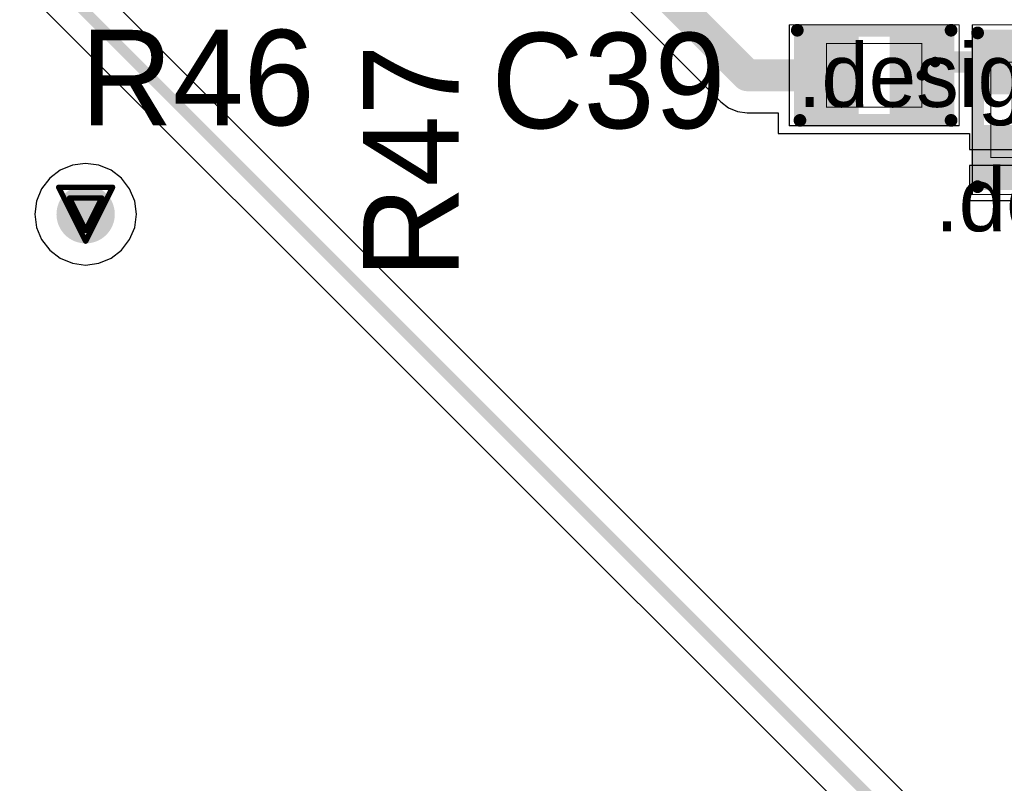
# Model space of a CAD drawing. Header units: millimetres. Extents: x 138 to 555, y 26 to 334.
# Tile 391 of 656: x 228 to 237, y 268 to 275. Entities that reach past the tile are written whole.
import ezdxf

# ---------------------------------------------------------------- set-up
doc = ezdxf.new("R2010")
doc.units = ezdxf.units.MM
for name, color, linetype in [('BottomLayer', 5, 'Continuous'), ('DrillDrawing', 1, 'Continuous'), ('Mechanical20', 56, 'Continuous'), ('Mechanical27', 56, 'Continuous'), ('MidLayer1', 16, 'Continuous'), ('MidLayer2', 76, 'Continuous'), ('MidLayer3', 90, 'Continuous'), ('MidLayer4', 156, 'Continuous'), ('MultiLayer', 9, 'Continuous'), ('TopLayer', 1, 'Continuous'), ('TopOverlay', 2, 'Continuous'), ('TopPaste', 8, 'Continuous'), ('TopSolder', 216, 'Continuous'), ('ViaHoleLayer', 16, 'Continuous')]:
    doc.layers.add(name, color=color, linetype=linetype)

# ---------------------------------------------------------------- blocks, each defined once
blk = doc.blocks.new('R0402_762')
at = {"layer": 'Mechanical20', "const_width": 0.01}
for points in [[(-0.8, 0.475), (-0.8, -0.475)], [(0.8, 0.475), (-0.8, 0.475)], [(0.8, 0.475), (0.8, -0.475)], [(0.8, -0.475), (-0.8, -0.475)]]:
    blk.add_lwpolyline(points, dxfattribs=at)
at = {"layer": 'Mechanical20', "const_width": 0.005}
for points in [[(-0.8025, 0.475, 1), (-0.7975, 0.475, 1)], [(-0.8025, 0.475, 1), (-0.7975, 0.475, 1)], [(0.7975, 0.475, 1), (0.8025, 0.475, 1)], [(0.7975, 0.475, 1), (0.8025, 0.475, 1)], [(-0.8025, -0.475, 1), (-0.7975, -0.475, 1)], [(-0.8025, -0.475, 1), (-0.7975, -0.475, 1)], [(0.7975, -0.475, 1), (0.8025, -0.475, 1)], [(0.7975, -0.475, 1), (0.8025, -0.475, 1)]]:
    blk.add_lwpolyline(points, format="xyb", close=True, dxfattribs=at)
at = {"layer": 'Mechanical27', "const_width": 0.01}
for points in [[(-0.45, 0.3), (-0.45, -0.3)], [(0.45, 0.3), (-0.45, 0.3)], [(0.45, 0.3), (0.45, -0.3)], [(0.45, -0.3), (-0.45, -0.3)]]:
    blk.add_lwpolyline(points, dxfattribs=at)
at = {"layer": 'Mechanical27', "const_width": 0.005}
for points in [[(-0.4525, 0.3, 1), (-0.4475, 0.3, 1)], [(-0.4525, 0.3, 1), (-0.4475, 0.3, 1)], [(0.4475, 0.3, 1), (0.4525, 0.3, 1)], [(0.4475, 0.3, 1), (0.4525, 0.3, 1)], [(-0.4525, -0.3, 1), (-0.4475, -0.3, 1)], [(-0.4525, -0.3, 1), (-0.4475, -0.3, 1)], [(0.4475, -0.3, 1), (0.4525, -0.3, 1)], [(0.4475, -0.3, 1), (0.4525, -0.3, 1)]]:
    blk.add_lwpolyline(points, format="xyb", close=True, dxfattribs=at)
at = {"layer": 'TopLayer'}
for points in [[(-0.195, -0.35), (-0.195, 0.35), (-0.705, -0.35), (-0.705, 0.35)], [(0.705, -0.35), (0.705, 0.35), (0.195, -0.35), (0.195, 0.35)]]:
    blk.add_solid(points, dxfattribs=at)
at = {"layer": 'TopOverlay', "const_width": 0.12}
for points in [[(0.7, 0.425), (-0.725, 0.425)], [(0.725, -0.425), (-0.725, -0.425)]]:
    blk.add_lwpolyline(points, dxfattribs=at)
at = {"layer": 'TopOverlay', "const_width": 0.06}
for points in [[(-0.755, 0.425, 1), (-0.695, 0.425, 1)], [(0.67, 0.425, 1), (0.73, 0.425, 1)], [(-0.755, -0.425, 1), (-0.695, -0.425, 1)], [(0.695, -0.425, 1), (0.755, -0.425, 1)]]:
    blk.add_lwpolyline(points, format="xyb", close=True, dxfattribs=at)
at = {"layer": 'TopPaste'}
for points in [[(-0.195, -0.35), (-0.195, 0.35), (-0.705, -0.35), (-0.705, 0.35)], [(0.705, -0.35), (0.705, 0.35), (0.195, -0.35), (0.195, 0.35)]]:
    blk.add_solid(points, dxfattribs=at)
at = {"layer": 'TopSolder'}
for points in [[(-0.145, -0.4), (-0.145, 0.4), (-0.755, -0.4), (-0.755, 0.4)], [(0.755, -0.4), (0.755, 0.4), (0.145, -0.4), (0.145, 0.4)]]:
    blk.add_solid(points, dxfattribs=at)
blk = doc.blocks.new('R0402_764')
at = {"layer": 'Mechanical20', "const_width": 0.01}
for points in [[(-0.8, -0.475), (-0.8, 0.475)], [(0.8, 0.475), (-0.8, 0.475)], [(0.8, -0.475), (0.8, 0.475)], [(0.8, -0.475), (-0.8, -0.475)]]:
    blk.add_lwpolyline(points, dxfattribs=at)
at = {"layer": 'Mechanical20', "const_width": 0.005}
for points in [[(-0.8025, 0.475, 1), (-0.7975, 0.475, 1)], [(-0.8025, 0.475, 1), (-0.7975, 0.475, 1)], [(0.7975, 0.475, 1), (0.8025, 0.475, 1)], [(0.7975, 0.475, 1), (0.8025, 0.475, 1)], [(-0.8025, -0.475, 1), (-0.7975, -0.475, 1)], [(-0.8025, -0.475, 1), (-0.7975, -0.475, 1)], [(0.7975, -0.475, 1), (0.8025, -0.475, 1)], [(0.7975, -0.475, 1), (0.8025, -0.475, 1)]]:
    blk.add_lwpolyline(points, format="xyb", close=True, dxfattribs=at)
at = {"layer": 'Mechanical27', "const_width": 0.01}
for points in [[(-0.45, -0.3), (-0.45, 0.3)], [(0.45, 0.3), (-0.45, 0.3)], [(0.45, -0.3), (0.45, 0.3)], [(0.45, -0.3), (-0.45, -0.3)]]:
    blk.add_lwpolyline(points, dxfattribs=at)
at = {"layer": 'Mechanical27', "const_width": 0.005}
for points in [[(-0.4525, 0.3, 1), (-0.4475, 0.3, 1)], [(-0.4525, 0.3, 1), (-0.4475, 0.3, 1)], [(0.4475, 0.3, 1), (0.4525, 0.3, 1)], [(0.4475, 0.3, 1), (0.4525, 0.3, 1)], [(-0.4525, -0.3, 1), (-0.4475, -0.3, 1)], [(-0.4525, -0.3, 1), (-0.4475, -0.3, 1)], [(0.4475, -0.3, 1), (0.4525, -0.3, 1)], [(0.4475, -0.3, 1), (0.4525, -0.3, 1)]]:
    blk.add_lwpolyline(points, format="xyb", close=True, dxfattribs=at)
at = {"layer": 'TopLayer'}
for points in [[(-0.195, -0.35), (-0.195, 0.35), (-0.705, -0.35), (-0.705, 0.35)], [(0.705, -0.35), (0.705, 0.35), (0.195, -0.35), (0.195, 0.35)]]:
    blk.add_solid(points, dxfattribs=at)
at = {"layer": 'TopOverlay', "const_width": 0.12}
for points in [[(0.7, 0.425), (-0.725, 0.425)], [(0.725, -0.425), (-0.725, -0.425)]]:
    blk.add_lwpolyline(points, dxfattribs=at)
at = {"layer": 'TopOverlay', "const_width": 0.06}
for points in [[(-0.755, 0.425, 1), (-0.695, 0.425, 1)], [(0.67, 0.425, 1), (0.73, 0.425, 1)], [(-0.755, -0.425, 1), (-0.695, -0.425, 1)], [(0.695, -0.425, 1), (0.755, -0.425, 1)]]:
    blk.add_lwpolyline(points, format="xyb", close=True, dxfattribs=at)
at = {"layer": 'TopPaste'}
for points in [[(-0.195, -0.35), (-0.195, 0.35), (-0.705, -0.35), (-0.705, 0.35)], [(0.705, -0.35), (0.705, 0.35), (0.195, -0.35), (0.195, 0.35)]]:
    blk.add_solid(points, dxfattribs=at)
at = {"layer": 'TopSolder'}
for points in [[(-0.145, -0.4), (-0.145, 0.4), (-0.755, -0.4), (-0.755, 0.4)], [(0.755, -0.4), (0.755, 0.4), (0.145, -0.4), (0.145, 0.4)]]:
    blk.add_solid(points, dxfattribs=at)

msp = doc.modelspace()

# ---------------------------------------------------------------- linework, layer by layer
at = {"layer": 'BottomLayer'}
for p, q in [((215.6476, 287.8198), (238.8402, 264.6272)), ((239.126, 265.0623), (220.3422, 283.8461))]:
    msp.add_line(p, q, dxfattribs=at)
at = {"layer": 'BottomLayer', "const_width": 0.1}
msp.add_lwpolyline([(215.5205, 288.3074), (239.0205, 264.8074)], dxfattribs=at)
at = {"layer": 'BottomLayer', "const_width": 0.275}
msp.add_lwpolyline([(228.3522, 273.4355, 1), (228.6272, 273.4355, 1)], format="xyb", close=True, dxfattribs=at)
at = {"layer": 'DrillDrawing', "const_width": 0.0508}
for points in [[(228.2357, 273.6895), (228.7437, 273.6895)], [(228.2357, 273.6895), (228.4897, 273.1815)], [(228.4897, 273.1815), (228.7437, 273.6895)], [(228.3373, 273.5879), (228.6421, 273.5879)], [(228.3373, 273.5879), (228.4897, 273.2831)], [(228.4897, 273.2831), (228.6421, 273.5879)]]:
    msp.add_lwpolyline(points, dxfattribs=at)
at = {"layer": 'DrillDrawing', "const_width": 0.0254}
for points in [[(228.223, 273.6895, 1), (228.2484, 273.6895, 1)], [(228.223, 273.6895, 1), (228.2484, 273.6895, 1)], [(228.731, 273.6895, 1), (228.7564, 273.6895, 1)], [(228.731, 273.6895, 1), (228.7564, 273.6895, 1)], [(228.3246, 273.5879, 1), (228.35, 273.5879, 1)], [(228.3246, 273.5879, 1), (228.35, 273.5879, 1)], [(228.6294, 273.5879, 1), (228.6548, 273.5879, 1)], [(228.6294, 273.5879, 1), (228.6548, 273.5879, 1)], [(228.477, 273.2831, 1), (228.5024, 273.2831, 1)], [(228.477, 273.2831, 1), (228.5024, 273.2831, 1)], [(228.477, 273.1815, 1), (228.5024, 273.1815, 1)], [(228.477, 273.1815, 1), (228.5024, 273.1815, 1)]]:
    msp.add_lwpolyline(points, format="xyb", close=True, dxfattribs=at)
at = {"layer": 'MidLayer1'}
for p, q in [((228.2501, 273.8504), (228.1509, 273.7743)), ((228.3657, 273.8983), (228.2501, 273.8504)), ((228.4897, 273.9146), (228.3657, 273.8983)), ((228.6137, 273.8983), (228.4897, 273.9146)), ((228.7292, 273.8504), (228.6137, 273.8983)), ((228.8285, 273.7743), (228.7292, 273.8504)), ((228.1509, 273.7743), (228.0748, 273.675)), ((228.9046, 273.675), (228.8285, 273.7743)), ((228.0748, 273.675), (228.0269, 273.5595)), ((228.9525, 273.5595), (228.9046, 273.675)), ((228.0269, 273.5595), (228.0106, 273.4355)), ((228.9688, 273.4355), (228.9525, 273.5595)), ((228.0106, 273.4355), (228.0269, 273.3115)), ((228.9525, 273.3115), (228.9688, 273.4355)), ((228.0269, 273.3115), (228.0748, 273.1959)), ((228.9046, 273.1959), (228.9525, 273.3115)), ((228.0748, 273.1959), (228.1509, 273.0967)), ((228.8285, 273.0967), (228.9046, 273.1959)), ((228.1509, 273.0967), (228.2501, 273.0206)), ((228.2501, 273.0206), (228.3657, 272.9727)), ((228.6137, 272.9727), (228.7292, 273.0206)), ((228.7292, 273.0206), (228.8285, 273.0967)), ((228.3657, 272.9727), (228.4897, 272.9564)), ((228.4897, 272.9564), (228.6137, 272.9727))]:
    msp.add_line(p, q, dxfattribs=at)
at = {"layer": 'MidLayer1', "const_width": 0.275}
msp.add_lwpolyline([(228.3522, 273.4355, 1), (228.6272, 273.4355, 1)], format="xyb", close=True, dxfattribs=at)
at = {"layer": 'MidLayer2', "const_width": 0.275}
msp.add_lwpolyline([(228.3522, 273.4355, 1), (228.6272, 273.4355, 1)], format="xyb", close=True, dxfattribs=at)
at = {"layer": 'MidLayer3', "const_width": 0.275}
msp.add_lwpolyline([(228.3522, 273.4355, 1), (228.6272, 273.4355, 1)], format="xyb", close=True, dxfattribs=at)
at = {"layer": 'MidLayer4'}
for p, q in [((228.2501, 273.8504), (228.1509, 273.7743)), ((228.3657, 273.8983), (228.2501, 273.8504)), ((228.4897, 273.9146), (228.3657, 273.8983)), ((228.6137, 273.8983), (228.4897, 273.9146)), ((228.7292, 273.8504), (228.6137, 273.8983)), ((228.8285, 273.7743), (228.7292, 273.8504)), ((228.1509, 273.7743), (228.0748, 273.675)), ((228.9046, 273.675), (228.8285, 273.7743)), ((228.0748, 273.675), (228.0269, 273.5595)), ((228.9525, 273.5595), (228.9046, 273.675)), ((228.0269, 273.5595), (228.0106, 273.4355)), ((228.9688, 273.4355), (228.9525, 273.5595)), ((228.0106, 273.4355), (228.0269, 273.3115)), ((228.9525, 273.3115), (228.9688, 273.4355)), ((228.0269, 273.3115), (228.0748, 273.1959)), ((228.9046, 273.1959), (228.9525, 273.3115)), ((228.0748, 273.1959), (228.1509, 273.0967)), ((228.8285, 273.0967), (228.9046, 273.1959)), ((228.1509, 273.0967), (228.2501, 273.0206)), ((228.2501, 273.0206), (228.3657, 272.9727)), ((228.6137, 272.9727), (228.7292, 273.0206)), ((228.7292, 273.0206), (228.8285, 273.0967)), ((228.3657, 272.9727), (228.4897, 272.9564)), ((228.4897, 272.9564), (228.6137, 272.9727))]:
    msp.add_line(p, q, dxfattribs=at)
at = {"layer": 'MidLayer4', "const_width": 0.275}
msp.add_lwpolyline([(228.3522, 273.4355, 1), (228.6272, 273.4355, 1)], format="xyb", close=True, dxfattribs=at)
at = {"layer": 'MultiLayer', "const_width": 0.275}
msp.add_lwpolyline([(228.3522, 273.4355, 1), (228.6272, 273.4355, 1)], format="xyb", close=True, dxfattribs=at)
at = {"layer": 'TopLayer'}
for p, q in [((232.9599, 276.0139), (234.478, 274.4958)), ((234.478, 274.4958), (234.5511, 274.4397)), ((234.5511, 274.4397), (234.6362, 274.4044)), ((234.6362, 274.4044), (234.7276, 274.3924)), ((234.7276, 274.3924), (234.7276, 274.3924)), ((234.7276, 274.3924), (235.019, 274.3924)), ((235.019, 274.3924), (235.019, 274.1954)), ((235.019, 274.1954), (236.824, 274.1954)), ((236.824, 274.1954), (236.824, 274.0454)), ((236.824, 274.0454), (237.824, 274.0454)), ((237.249, 273.8954), (236.824, 273.8954)), ((236.824, 273.8954), (236.824, 273.5654)), ((236.824, 273.5654), (237.249, 273.5654))]:
    msp.add_line(p, q, dxfattribs=at)
for points, const_width in [([(233.2095, 276.2635), (234.7276, 274.7454)], 0.3), ([(236.499, 274.8704), (237.324, 274.8704)], 0.2), ([(234.7276, 274.7454), (235.474, 274.7454)], 0.3), ([(236.374, 274.7454), (236.499, 274.8704)], 0.1)]:
    msp.add_lwpolyline(points, dxfattribs=dict(at, const_width=const_width))
for points, const_width in [([(236.449, 274.8704, 1), (236.549, 274.8704, 1)], 0.1), ([(234.6526, 274.7454, 1), (234.8026, 274.7454, 1)], 0.15), ([(234.6526, 274.7454, 1), (234.8026, 274.7454, 1)], 0.15), ([(235.399, 274.7454, 1), (235.549, 274.7454, 1)], 0.15), ([(236.474, 274.8704, 1), (236.524, 274.8704, 1)], 0.05), ([(236.349, 274.7454, 1), (236.399, 274.7454, 1)], 0.05), ([(228.3522, 273.4355, 1), (228.6272, 273.4355, 1)], 0.275)]:
    msp.add_lwpolyline(points, format="xyb", close=True, dxfattribs=dict(at, const_width=const_width))
at = {"layer": 'ViaHoleLayer', "const_width": 0.15}
msp.add_lwpolyline([(228.4147, 273.4355, 1), (228.5647, 273.4355, 1)], format="xyb", close=True, dxfattribs=at)

# ---------------------------------------------------------------- block references
for name, p, rotation in [('R0402_762', (235.924, 274.7454), 180), ('R0402_764', (237.324, 274.4204), 270)]:
    msp.add_blockref(name, p, dxfattribs=dict(rotation=rotation))

# ---------------------------------------------------------------- texts
at = {"layer": 'Mechanical27'}
for p in [(235.204, 274.447), (236.4983, 273.2752)]:
    msp.add_text('.designator', height=0.599999, dxfattribs=at).set_placement(p)
at = {"layer": 'TopOverlay'}
for s, p in [('R46', (228.4403, 274.2743)), ('C39', (232.3147, 274.2462))]:
    msp.add_text(s, height=0.9, dxfattribs=at).set_placement(p)
msp.add_text('R47', height=0.9, rotation=90, dxfattribs=at).set_placement((232.0059, 272.8284))

doc.saveas('drawing.dxf')
